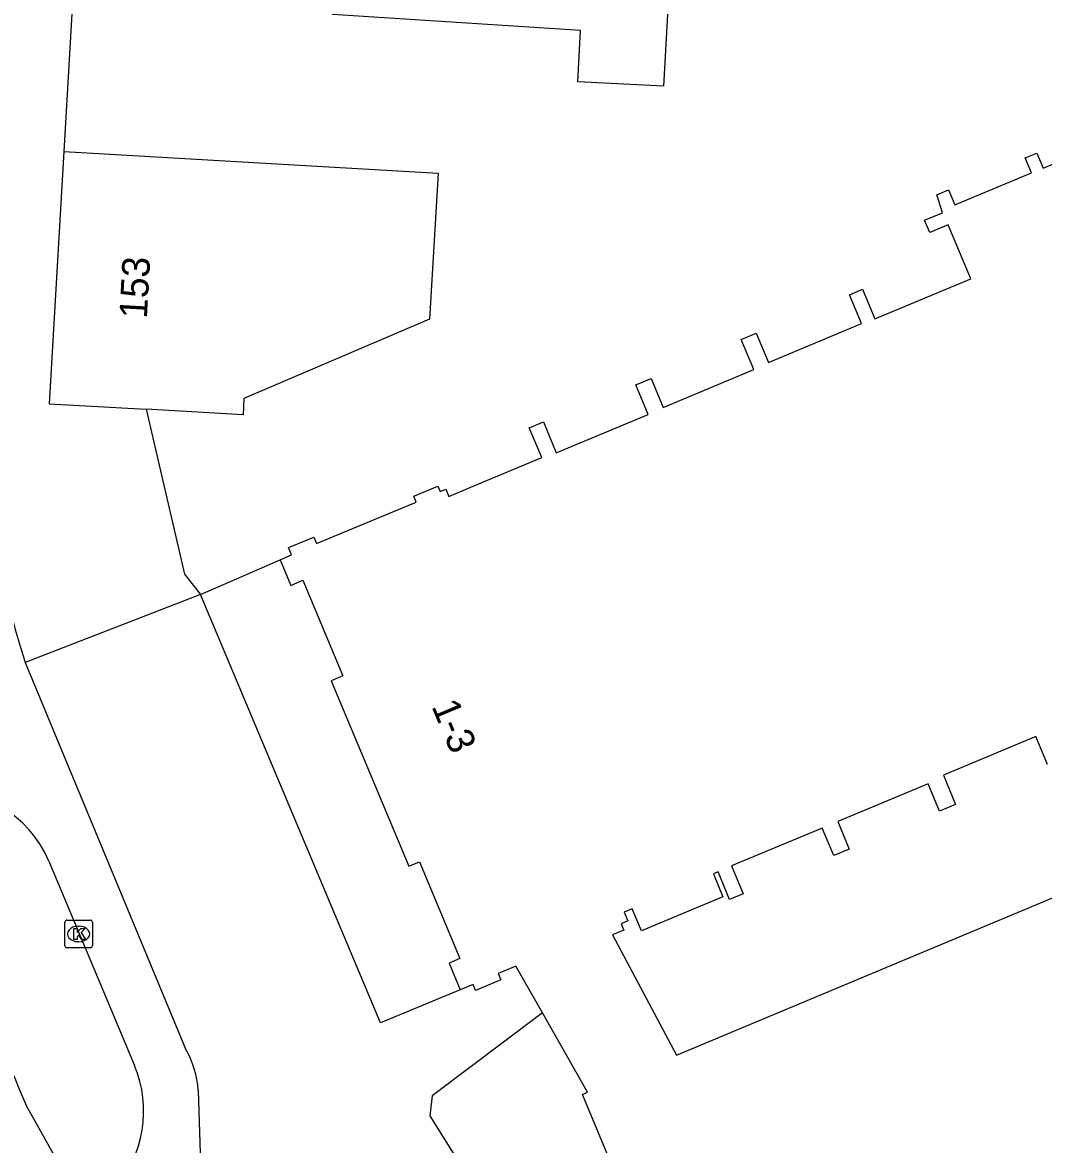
# Model space of a CAD drawing. Extents: x 162880 to 165536, y 384011 to 385179.
# Drawn here: x 164092.37 to 164129.31, y 384340.61 to 384381.2 of the extents above; entities that cross this region are included whole.
import ezdxf

# ---------------------------------------------------------------- set-up
doc = ezdxf.new("R2010")
doc.units = 0
for name, color, linetype in [('IMGEO_Fietspad_gesloten', 7, 'Continuous'), ('IMGEO_Kolk', 7, 'Continuous'), ('IMGEO_Pand', 7, 'Continuous'), ('IMGEO_Pand_nummerreeks', 7, 'Continuous'), ('IMGEO_Rijbaan_lokaal_gesloten', 7, 'Continuous'), ('IMGEO_Voetpad_open', 7, 'Continuous')]:
    doc.layers.add(name, color=color, linetype=linetype)

msp = doc.modelspace()

# ---------------------------------------------------------------- linework, layer by layer
at = {"layer": 'IMGEO_Fietspad_gesloten'}
for points in [[(164092.471, 384358.045), (164098.273, 384344.081)], [(164093.324, 384350.862), (164096.421, 384343.468)], [(164098.729, 384342.57), (164098.887, 384337.662)]]:
    msp.add_lwpolyline(points, dxfattribs=at)
for centre, radius, start, end in [((164116.24, 384365.95), 25.049, 180.0546, 198.3958), ((164089.487, 384349.237), 4.167, 22.9552, 96.368), ((164095.098, 384342.298), 3.641, 4.277, 29.3093), ((164092.543, 384341.823), 4.212, 318.2571, 22.9812)]:
    msp.add_arc(centre, radius, start, end, dxfattribs=at)
at = {"layer": 'IMGEO_Kolk'}
for p, q in [((164093.901, 384347.805), (164093.901, 384348.657)), ((164093.976, 384348.731), (164094.828, 384348.731)), ((164094.389, 384348.511), (164094.414, 384348.511)), ((164094.902, 384348.657), (164094.902, 384347.805)), ((164094.412, 384347.951), (164094.387, 384347.951)), ((164094.828, 384347.731), (164093.976, 384347.731))]:
    msp.add_line(p, q, dxfattribs=at)
for points in [[(164093.901, 384347.805), (164093.901, 384348.657)], [(164093.976, 384348.731), (164094.828, 384348.731)], [(164094.222, 384348.431), (164094.345, 384348.431), (164094.345, 384348.28), (164094.475, 384348.431), (164094.639, 384348.431), (164094.493, 384348.28), (164094.646, 384348.031), (164094.494, 384348.031), (164094.409, 384348.195), (164094.345, 384348.128), (164094.345, 384348.031), (164094.222, 384348.031), (164094.222, 384348.431)], [(164094.902, 384348.657), (164094.902, 384347.805)], [(164094.828, 384347.731), (164093.976, 384347.731)]]:
    msp.add_lwpolyline(points, dxfattribs=at)
for centre, start, end in [((164093.978, 384348.655), 91.552, 178.448), ((164093.978, 384348.655), 91.552, 178.448), ((164094.826, 384348.655), 1.552, 88.448), ((164094.826, 384348.655), 1.552, 88.448), ((164093.978, 384347.807), 181.552, 268.448), ((164093.978, 384347.807), 181.552, 268.448), ((164094.826, 384347.807), 271.552, 358.448), ((164094.826, 384347.807), 271.552, 358.448)]:
    msp.add_arc(centre, 0.0765, start, end, dxfattribs=at)
for centre, major_axis, ratio, start_param, end_param in [((164094.388, 384348.231), (-0.387, 0.002), 0.722429, 4.712389, 7.853982), ((164094.413, 384348.231), (-0.39, 0.002), 0.717154, 1.570796, 4.712389)]:
    msp.add_ellipse(centre, major_axis=major_axis, ratio=ratio, start_param=start_param, end_param=end_param, dxfattribs=at)
at = {"layer": 'IMGEO_Pand'}
for points in [[(164108.105, 384389.235), (164113.032, 384388.928), (164112.667, 384382.749), (164115.762, 384382.577), (164115.557, 384378.894), (164112.464, 384379.056), (164112.561, 384380.903), (164103.582, 384381.486), (164103.827, 384386.009), (164102.12, 384386.102), (164102.075, 384385.283), (164094.394, 384385.679)], [(164101.687, 384361.767), (164102.103, 384361.941), (164101.993, 384362.203), (164102.913, 384362.587), (164103.012, 384362.347), (164106.616, 384363.852), (164106.529, 384364.06), (164107.399, 384364.423), (164107.479, 384364.233), (164107.682, 384364.317), (164107.791, 384364.056), (164108.909, 384364.523), (164111.158, 384365.462), (164110.706, 384366.542), (164111.215, 384366.755), (164111.683, 384365.635), (164115.01, 384367.024), (164114.563, 384368.095), (164115.112, 384368.325), (164115.55, 384367.276), (164118.827, 384368.644), (164118.372, 384369.733), (164118.915, 384369.96), (164119.357, 384368.901), (164122.731, 384370.31), (164122.297, 384371.351), (164122.766, 384371.547), (164123.211, 384370.48), (164126.679, 384371.928), (164125.864, 384373.879), (164125.194, 384373.599), (164125.007, 384374.046), (164125.658, 384374.318), (164125.452, 384374.965), (164125.879, 384375.143), (164126.107, 384374.597), (164128.876, 384375.754), (164128.65, 384376.297), (164129.066, 384376.471), (164129.293, 384375.928), (164132.076, 384377.09)], [(164093.863, 384376.535), (164093.334, 384367.41), (164096.843, 384367.207)], [(164093.863, 384376.535), (164107.409, 384375.743), (164107.101, 384370.472), (164100.384, 384367.602), (164100.352, 384367.003), (164096.843, 384367.207)], [(164101.687, 384361.767), (164102.075, 384360.838), (164102.516, 384361.022), (164103.96, 384357.564), (164103.542, 384357.389), (164106.344, 384350.679), (164106.729, 384350.839), (164108.192, 384347.337), (164107.808, 384347.177), (164108.211, 384346.213)], [(164129.456, 384354.357), (164129.033, 384355.371), (164125.688, 384353.975), (164126.129, 384352.917), (164125.546, 384352.674), (164125.134, 384353.661), (164121.864, 384352.296), (164122.281, 384351.297), (164121.724, 384351.064), (164121.308, 384352.06), (164118.027, 384350.69), (164118.446, 384349.686), (164117.954, 384349.481), (164117.539, 384350.474), (164117.366, 384350.402), (164117.71, 384349.578), (164114.76, 384348.347), (164114.43, 384349.138), (164114.134, 384349.015), (164114.267, 384348.699), (164114.036, 384348.602), (164114.132, 384348.373), (164113.721, 384348.201), (164116.034, 384343.85), (164130.22, 384349.778)], [(164111.183, 384345.378), (164110.222, 384347.07), (164109.584, 384346.803), (164109.681, 384346.57), (164108.764, 384346.187), (164108.673, 384346.406), (164108.211, 384346.213)], [(164116.79, 384335.8), (164115.813, 384335.392), (164115.055, 384337.208), (164114.844, 384337.12), (164112.628, 384342.426), (164112.816, 384342.505), (164111.183, 384345.378)]]:
    msp.add_lwpolyline(points, dxfattribs=at)
at = {"layer": 'IMGEO_Rijbaan_lokaal_gesloten'}
msp.add_lwpolyline([(164094.336, 384338.894), (164094.03, 384339.297), (164092.515, 384342.008)], dxfattribs=at)
msp.add_arc((164170.429, 384375.85), 84.947, 195.64311, 203.47792, dxfattribs=at)
at = {"layer": 'IMGEO_Voetpad_open'}
for points in [[(164094.394, 384385.679), (164093.863, 384376.535)], [(164096.843, 384367.207), (164098.233, 384361.24), (164098.816, 384360.506)], [(164098.816, 384360.506), (164101.687, 384361.767)], [(164098.816, 384360.506), (164092.471, 384358.045)], [(164108.211, 384346.213), (164105.317, 384345.012), (164098.816, 384360.506)], [(164111.183, 384345.378), (164107.192, 384342.377), (164107.103, 384341.657), (164110.393, 384336.395), (164113.853, 384331.283), (164114.846, 384330.035), (164119.375, 384325.206), (164119.135, 384325.036)]]:
    msp.add_lwpolyline(points, dxfattribs=at)

# ---------------------------------------------------------------- texts
at = {"layer": 'IMGEO_Pand_nummerreeks'}
for s, rotation, p in [('153', 86.7916, (164096.868, 384370.47)), ('1-3', 292.7472, (164107.159, 384356.467))]:
    msp.add_text(s, height=1, rotation=rotation, dxfattribs=at).set_placement(p)

doc.saveas('drawing.dxf')
